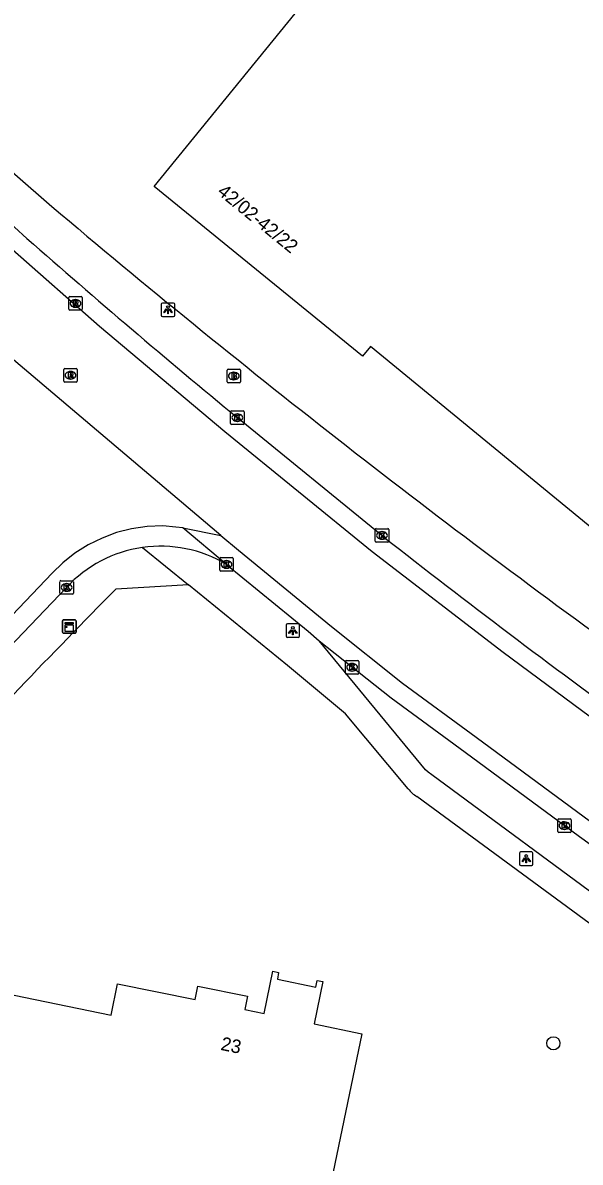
# Model space of a CAD drawing. Extents: x 157692 to 159670, y 381454 to 383289.
# Drawn here: x 157954.5 to 157995.8, y 382846.1 to 382930.6 of the extents above; entities that cross this region are included whole.
import ezdxf

# ---------------------------------------------------------------- set-up
doc = ezdxf.new("R2010")
doc.units = 0
for name, color, linetype in [('IMGEO_Boom', 7, 'Continuous'), ('IMGEO_Brandkraan', 7, 'Continuous'), ('IMGEO_Kast', 7, 'Continuous'), ('IMGEO_Kolk', 7, 'Continuous'), ('IMGEO_Lichtpunt', 7, 'Continuous'), ('IMGEO_Pand', 7, 'Continuous'), ('IMGEO_Pand_nummerreeks', 7, 'Continuous'), ('IMGEO_Rijbaan_lokaal_gesloten', 7, 'Continuous'), ('IMGEO_Rioolput', 7, 'Continuous'), ('IMGEO_Voetpad_open', 7, 'Continuous')]:
    doc.layers.add(name, color=color, linetype=linetype)

msp = doc.modelspace()

# ---------------------------------------------------------------- linework, layer by layer
at = {"layer": 'IMGEO_Boom'}
msp.add_circle((157993.841, 382854.875), 0.489, dxfattribs=at)
at = {"layer": 'IMGEO_Brandkraan'}
for p, q in [((157969.631, 382903.971), (157969.631, 382904.823)), ((157969.706, 382904.897), (157970.558, 382904.897)), ((157970.119, 382904.677), (157970.144, 382904.677)), ((157970.632, 382904.823), (157970.632, 382903.971)), ((157970.558, 382903.897), (157969.706, 382903.897)), ((157970.142, 382904.117), (157970.117, 382904.117))]:
    msp.add_line(p, q, dxfattribs=at)
for points in [[(157969.631, 382903.971), (157969.631, 382904.823)], [(157969.706, 382904.897), (157970.558, 382904.897)], [(157969.979, 382904.597), (157969.979, 382904.197), (157970.192, 382904.197)], [(157970.21, 382904.597), (157969.979, 382904.597)], [(157970.632, 382904.823), (157970.632, 382903.971)], [(157970.558, 382903.897), (157969.706, 382903.897)], [(157970.158, 382904.516), (157970.104, 382904.516), (157970.104, 382904.44)], [(157970.104, 382904.44), (157970.157, 382904.44)], [(157970.166, 382904.364), (157970.104, 382904.364), (157970.104, 382904.283)], [(157970.104, 382904.283), (157970.166, 382904.283)]]:
    msp.add_lwpolyline(points, dxfattribs=at)
for centre, radius, start, end in [((157969.708, 382904.821), 0.0765, 91.55205, 178.44795), ((157969.708, 382904.821), 0.0765, 91.55205, 178.44795), ((157970.214, 382904.452), 0.145, 59.4692, 91.53667), ((157970.239, 382904.499), 0.0922, 285.51372, 58.15012), ((157970.556, 382904.821), 0.0765, 1.55205, 88.44795), ((157970.556, 382904.821), 0.0765, 1.55205, 88.44795), ((157969.708, 382903.973), 0.0765, 181.55205, 268.44795), ((157969.708, 382903.973), 0.0765, 181.55205, 268.44795), ((157970.159, 382904.478), 0.0379, 267.82845, 90.93552), ((157970.167, 382904.323), 0.0404, 269.87594, 90.50774), ((157970.198, 382904.448), 0.251, 268.66757, 293.53466), ((157970.244, 382904.307), 0.105, 301.31148, 78.98903), ((157970.556, 382903.973), 0.0765, 271.55205, 358.44795), ((157970.556, 382903.973), 0.0765, 271.55205, 358.44795)]:
    msp.add_arc(centre, radius, start, end, dxfattribs=at)
for centre, major_axis, ratio, start_param, end_param in [((157970.118, 382904.397), (-0.387, 0.002), 0.722429, 4.712389, 7.853982), ((157970.143, 382904.397), (-0.39, 0.002), 0.717154, 1.570796, 4.712389)]:
    msp.add_ellipse(centre, major_axis=major_axis, ratio=ratio, start_param=start_param, end_param=end_param, dxfattribs=at)
at = {"layer": 'IMGEO_Kast'}
for p, q in [((157957.429, 382885.38), (157957.429, 382886.221)), ((157957.429, 382886.221), (157957.429, 382885.38)), ((157957.504, 382886.305), (157958.345, 382886.305)), ((157958.345, 382886.305), (157957.504, 382886.305)), ((157958.429, 382886.23), (157958.429, 382885.389)), ((157958.429, 382885.389), (157958.429, 382886.23)), ((157958.354, 382885.305), (157957.513, 382885.305)), ((157957.513, 382885.305), (157958.354, 382885.305))]:
    msp.add_line(p, q, dxfattribs=at)
for points in [[(157957.624, 382886.095), (157958.224, 382886.095), (157958.224, 382886.01), (157957.624, 382886.01), (157957.624, 382886.095)], [(157957.624, 382885.92), (157958.224, 382885.92), (157958.224, 382885.431), (157957.624, 382885.431), (157957.624, 382885.92)]]:
    msp.add_lwpolyline(points, dxfattribs=at)
msp.add_circle((157957.708, 382885.769), 0.0377, dxfattribs=at)
for centre, start, end in [((157957.507, 382886.227), 92.4484, 184.28452), ((157957.507, 382886.227), 92.4484, 184.28452), ((157958.351, 382886.227), 2.4484, 94.28452), ((157958.351, 382886.227), 2.4484, 94.28452), ((157957.507, 382885.383), 182.4484, 274.28452), ((157957.507, 382885.383), 182.4484, 274.28452), ((157958.351, 382885.383), 272.4484, 4.28452), ((157958.351, 382885.383), 272.4484, 4.28452)]:
    msp.add_arc(centre, 0.0779, start, end, dxfattribs=at)
at = {"layer": 'IMGEO_Kolk'}
for p, q in [((157969.899, 382900.88), (157969.899, 382901.732)), ((157969.974, 382901.806), (157970.826, 382901.806)), ((157970.387, 382901.586), (157970.412, 382901.586)), ((157970.9, 382901.732), (157970.9, 382900.88)), ((157970.826, 382900.806), (157969.974, 382900.806)), ((157970.41, 382901.026), (157970.385, 382901.026)), ((157980.621, 382892.141), (157980.621, 382892.993)), ((157980.696, 382893.067), (157981.548, 382893.067)), ((157981.109, 382892.847), (157981.134, 382892.847)), ((157981.622, 382892.993), (157981.622, 382892.141)), ((157981.548, 382892.067), (157980.696, 382892.067)), ((157981.132, 382892.287), (157981.107, 382892.287)), ((157969.091, 382889.991), (157969.091, 382890.843)), ((157969.166, 382890.917), (157970.018, 382890.917)), ((157969.579, 382890.697), (157969.604, 382890.697)), ((157970.092, 382890.843), (157970.092, 382889.991)), ((157970.018, 382889.917), (157969.166, 382889.917)), ((157969.602, 382890.137), (157969.577, 382890.137)), ((157957.23, 382888.282), (157957.23, 382889.134)), ((157957.305, 382889.208), (157958.157, 382889.208)), ((157957.718, 382888.988), (157957.743, 382888.988)), ((157958.231, 382889.134), (157958.231, 382888.282)), ((157958.157, 382888.208), (157957.305, 382888.208)), ((157957.741, 382888.428), (157957.716, 382888.428)), ((157978.408, 382882.354), (157978.408, 382883.206)), ((157978.483, 382883.28), (157979.335, 382883.28)), ((157978.896, 382883.06), (157978.921, 382883.06)), ((157979.409, 382883.206), (157979.409, 382882.354)), ((157979.335, 382882.28), (157978.483, 382882.28)), ((157978.919, 382882.5), (157978.894, 382882.5)), ((157994.162, 382870.603), (157994.162, 382871.455)), ((157994.237, 382871.529), (157995.089, 382871.529)), ((157994.673, 382870.749), (157994.648, 382870.749)), ((157994.65, 382871.309), (157994.675, 382871.309)), ((157995.163, 382871.455), (157995.163, 382870.603)), ((157995.089, 382870.529), (157994.237, 382870.529))]:
    msp.add_line(p, q, dxfattribs=at)
for points in [[(157969.899, 382900.88), (157969.899, 382901.732)], [(157969.974, 382901.806), (157970.826, 382901.806)], [(157970.22, 382901.506), (157970.343, 382901.506), (157970.343, 382901.355), (157970.473, 382901.506), (157970.637, 382901.506), (157970.491, 382901.355), (157970.644, 382901.106), (157970.492, 382901.106), (157970.407, 382901.27), (157970.343, 382901.203), (157970.343, 382901.106), (157970.22, 382901.106), (157970.22, 382901.506)], [(157970.9, 382901.732), (157970.9, 382900.88)], [(157970.826, 382900.806), (157969.974, 382900.806)], [(157980.621, 382892.141), (157980.621, 382892.993)], [(157980.696, 382893.067), (157981.548, 382893.067)], [(157980.942, 382892.767), (157981.065, 382892.767), (157981.065, 382892.616), (157981.195, 382892.767), (157981.359, 382892.767), (157981.213, 382892.616), (157981.366, 382892.367), (157981.214, 382892.367), (157981.129, 382892.531), (157981.065, 382892.464), (157981.065, 382892.367), (157980.942, 382892.367), (157980.942, 382892.767)], [(157981.622, 382892.993), (157981.622, 382892.141)], [(157981.548, 382892.067), (157980.696, 382892.067)], [(157969.091, 382889.991), (157969.091, 382890.843)], [(157969.166, 382890.917), (157970.018, 382890.917)], [(157969.412, 382890.617), (157969.535, 382890.617), (157969.535, 382890.466), (157969.665, 382890.617), (157969.829, 382890.617), (157969.683, 382890.466), (157969.836, 382890.217), (157969.684, 382890.217), (157969.599, 382890.381), (157969.535, 382890.314), (157969.535, 382890.217), (157969.412, 382890.217), (157969.412, 382890.617)], [(157970.092, 382890.843), (157970.092, 382889.991)], [(157970.018, 382889.917), (157969.166, 382889.917)], [(157957.23, 382888.282), (157957.23, 382889.134)], [(157957.305, 382889.208), (157958.157, 382889.208)], [(157957.551, 382888.908), (157957.674, 382888.908), (157957.674, 382888.757), (157957.804, 382888.908), (157957.968, 382888.908), (157957.822, 382888.757), (157957.975, 382888.508), (157957.823, 382888.508), (157957.738, 382888.672), (157957.674, 382888.605), (157957.674, 382888.508), (157957.551, 382888.508), (157957.551, 382888.908)], [(157958.231, 382889.134), (157958.231, 382888.282)], [(157958.157, 382888.208), (157957.305, 382888.208)], [(157978.408, 382882.354), (157978.408, 382883.206)], [(157978.483, 382883.28), (157979.335, 382883.28)], [(157978.729, 382882.98), (157978.852, 382882.98), (157978.852, 382882.829), (157978.982, 382882.98), (157979.146, 382882.98), (157979, 382882.829), (157979.153, 382882.58), (157979.001, 382882.58), (157978.916, 382882.744), (157978.852, 382882.677), (157978.852, 382882.58), (157978.729, 382882.58), (157978.729, 382882.98)], [(157979.409, 382883.206), (157979.409, 382882.354)], [(157979.335, 382882.28), (157978.483, 382882.28)], [(157994.162, 382870.603), (157994.162, 382871.455)], [(157994.237, 382871.529), (157995.089, 382871.529)], [(157994.483, 382871.229), (157994.606, 382871.229), (157994.606, 382871.078), (157994.736, 382871.229), (157994.9, 382871.229), (157994.754, 382871.078), (157994.907, 382870.829), (157994.755, 382870.829), (157994.67, 382870.993), (157994.606, 382870.926), (157994.606, 382870.829), (157994.483, 382870.829), (157994.483, 382871.229)], [(157995.163, 382871.455), (157995.163, 382870.603)], [(157995.089, 382870.529), (157994.237, 382870.529)]]:
    msp.add_lwpolyline(points, dxfattribs=at)
for centre, start, end in [((157969.976, 382901.73), 91.55205, 178.44795), ((157969.976, 382901.73), 91.55205, 178.44795), ((157970.824, 382901.73), 1.55205, 88.44795), ((157970.824, 382901.73), 1.55205, 88.44795), ((157969.976, 382900.882), 181.55205, 268.44795), ((157969.976, 382900.882), 181.55205, 268.44795), ((157970.824, 382900.882), 271.55205, 358.44795), ((157970.824, 382900.882), 271.55205, 358.44795), ((157980.698, 382892.991), 91.55205, 178.44795), ((157980.698, 382892.991), 91.55205, 178.44795), ((157981.546, 382892.991), 1.55205, 88.44795), ((157981.546, 382892.991), 1.55205, 88.44795), ((157980.698, 382892.143), 181.55205, 268.44795), ((157980.698, 382892.143), 181.55205, 268.44795), ((157981.546, 382892.143), 271.55205, 358.44795), ((157981.546, 382892.143), 271.55205, 358.44795), ((157969.168, 382890.841), 91.55205, 178.44795), ((157969.168, 382890.841), 91.55205, 178.44795), ((157970.016, 382890.841), 1.55205, 88.44795), ((157970.016, 382890.841), 1.55205, 88.44795), ((157969.168, 382889.993), 181.55205, 268.44795), ((157969.168, 382889.993), 181.55205, 268.44795), ((157970.016, 382889.993), 271.55205, 358.44795), ((157970.016, 382889.993), 271.55205, 358.44795), ((157957.307, 382889.132), 91.55205, 178.44795), ((157957.307, 382889.132), 91.55205, 178.44795), ((157958.155, 382889.132), 1.55205, 88.44795), ((157958.155, 382889.132), 1.55205, 88.44795), ((157957.307, 382888.284), 181.55205, 268.44795), ((157957.307, 382888.284), 181.55205, 268.44795), ((157958.155, 382888.284), 271.55205, 358.44795), ((157958.155, 382888.284), 271.55205, 358.44795), ((157978.485, 382883.204), 91.55205, 178.44795), ((157978.485, 382883.204), 91.55205, 178.44795), ((157979.333, 382883.204), 1.55205, 88.44795), ((157979.333, 382883.204), 1.55205, 88.44795), ((157978.485, 382882.356), 181.55205, 268.44795), ((157978.485, 382882.356), 181.55205, 268.44795), ((157979.333, 382882.356), 271.55205, 358.44795), ((157979.333, 382882.356), 271.55205, 358.44795), ((157994.239, 382871.453), 91.55205, 178.44795), ((157994.239, 382871.453), 91.55205, 178.44795), ((157995.087, 382871.453), 1.55205, 88.44795), ((157995.087, 382871.453), 1.55205, 88.44795), ((157994.239, 382870.605), 181.55205, 268.44795), ((157994.239, 382870.605), 181.55205, 268.44795), ((157995.087, 382870.605), 271.55205, 358.44795), ((157995.087, 382870.605), 271.55205, 358.44795)]:
    msp.add_arc(centre, 0.0765, start, end, dxfattribs=at)
for centre, major_axis, ratio, start_param, end_param in [((157970.386, 382901.306), (-0.387, 0.002), 0.722429, 4.712389, 7.853982), ((157970.411, 382901.306), (-0.39, 0.002), 0.717154, 1.570796, 4.712389), ((157981.108, 382892.567), (-0.387, 0.002), 0.722429, 4.712389, 7.853982), ((157981.133, 382892.567), (-0.39, 0.002), 0.717154, 1.570796, 4.712389), ((157969.578, 382890.417), (-0.387, 0.002), 0.722429, 4.712389, 7.853982), ((157969.603, 382890.417), (-0.39, 0.002), 0.717154, 1.570796, 4.712389), ((157957.717, 382888.708), (-0.387, 0.002), 0.722429, 4.712389, 7.853982), ((157957.742, 382888.708), (-0.39, 0.002), 0.717154, 1.570796, 4.712389), ((157978.895, 382882.78), (-0.387, 0.002), 0.722429, 4.712389, 7.853982), ((157978.92, 382882.78), (-0.39, 0.002), 0.717154, 1.570796, 4.712389), ((157994.649, 382871.029), (-0.387, 0.002), 0.722429, 4.712389, 7.853982), ((157994.674, 382871.029), (-0.39, 0.002), 0.717154, 1.570796, 4.712389)]:
    msp.add_ellipse(centre, major_axis=major_axis, ratio=ratio, start_param=start_param, end_param=end_param, dxfattribs=at)
at = {"layer": 'IMGEO_Lichtpunt'}
for p, q in [((157964.753, 382909.717), (157964.753, 382908.91)), ((157964.753, 382909.717), (157964.753, 382908.91)), ((157965.655, 382909.812), (157964.847, 382909.812)), ((157965.655, 382909.812), (157964.847, 382909.812)), ((157965.749, 382908.91), (157965.749, 382909.717)), ((157965.749, 382908.91), (157965.749, 382909.717)), ((157964.847, 382908.816), (157965.655, 382908.816)), ((157964.847, 382908.816), (157965.655, 382908.816)), ((157974.917, 382885.999), (157974.109, 382885.999)), ((157974.917, 382885.999), (157974.109, 382885.999)), ((157974.015, 382885.904), (157974.015, 382885.097)), ((157974.015, 382885.904), (157974.015, 382885.097)), ((157975.011, 382885.097), (157975.011, 382885.904)), ((157975.011, 382885.097), (157975.011, 382885.904)), ((157974.109, 382885.003), (157974.917, 382885.003)), ((157974.109, 382885.003), (157974.917, 382885.003)), ((157992.231, 382869.073), (157991.423, 382869.073)), ((157992.231, 382869.073), (157991.423, 382869.073)), ((157991.329, 382868.978), (157991.329, 382868.171)), ((157991.329, 382868.978), (157991.329, 382868.171)), ((157992.325, 382868.171), (157992.325, 382868.978)), ((157992.325, 382868.171), (157992.325, 382868.978)), ((157991.423, 382868.077), (157992.231, 382868.077)), ((157991.423, 382868.077), (157992.231, 382868.077))]:
    msp.add_line(p, q, dxfattribs=at)
for points in [[(157965.127, 382909.381), (157965.166, 382909.353), (157964.978, 382909.091), (157964.94, 382909.118), (157965.127, 382909.381)], [(157965.229, 382909.333), (157965.276, 382909.333), (157965.276, 382909.011), (157965.229, 382909.011), (157965.229, 382909.333)], [(157965.339, 382909.353), (157965.377, 382909.38), (157965.564, 382909.118), (157965.525, 382909.09), (157965.339, 382909.353)], [(157974.389, 382885.568), (157974.428, 382885.54), (157974.24, 382885.278), (157974.202, 382885.305), (157974.389, 382885.568)], [(157974.491, 382885.52), (157974.538, 382885.52), (157974.538, 382885.198), (157974.491, 382885.198), (157974.491, 382885.52)], [(157974.601, 382885.54), (157974.639, 382885.567), (157974.826, 382885.305), (157974.787, 382885.277), (157974.601, 382885.54)], [(157991.703, 382868.642), (157991.742, 382868.614), (157991.554, 382868.352), (157991.516, 382868.379), (157991.703, 382868.642)], [(157991.805, 382868.594), (157991.852, 382868.594), (157991.852, 382868.272), (157991.805, 382868.272), (157991.805, 382868.594)], [(157991.915, 382868.614), (157991.953, 382868.641), (157992.14, 382868.379), (157992.101, 382868.351), (157991.915, 382868.614)]]:
    msp.add_lwpolyline(points, dxfattribs=at)
for centre in [(157965.252, 382909.515), (157974.514, 382885.702), (157991.828, 382868.776)]:
    msp.add_circle(centre, 0.0994, dxfattribs=at)
for centre, start, end in [((157964.847, 382909.717), 90, 180), ((157964.847, 382909.717), 90, 180), ((157965.655, 382909.717), 0, 90), ((157965.655, 382909.717), 0, 90), ((157964.847, 382908.91), 180, 270), ((157964.847, 382908.91), 180, 270), ((157965.655, 382908.91), 270, 0), ((157965.655, 382908.91), 270, 360), ((157974.109, 382885.904), 90, 180), ((157974.109, 382885.904), 90, 180), ((157974.917, 382885.904), 0, 90), ((157974.917, 382885.904), 0, 90), ((157974.109, 382885.097), 180, 270), ((157974.109, 382885.097), 180, 270), ((157974.917, 382885.097), 270, 0), ((157974.917, 382885.097), 270, 360), ((157991.423, 382868.978), 90, 180), ((157991.423, 382868.978), 90, 180), ((157992.231, 382868.978), 0, 90), ((157992.231, 382868.978), 0, 90), ((157991.423, 382868.171), 180, 270), ((157991.423, 382868.171), 180, 270), ((157992.231, 382868.171), 270, 0), ((157992.231, 382868.171), 270, 360)]:
    msp.add_arc(centre, 0.0946, start, end, dxfattribs=at)
at = {"layer": 'IMGEO_Pand'}
for points in [[(158038.478, 382938.361), (158042.352, 382935.2), (158029.062, 382918.896), (158028.131, 382919.636), (158002.618, 382888.246), (158000, 382890.395), (157980.271, 382906.593), (157979.681, 382905.869), (157964.22, 382918.47), (157976.54, 382933.586), (157977.089, 382934.26), (157974.105, 382936.692), (157978.786, 382942.436), (157981.771, 382940.004), (157982.497, 382940.895), (157978.893, 382943.833), (157963.579, 382956.314), (157966.738, 382960.19), (157984.096, 382981.488), (158000, 382968.526), (158018.104, 382953.772), (158018.711, 382954.492), (158038.478, 382938.361)], [(157948.829, 382842.792), (157950.141, 382849.171), (157948.605, 382849.475), (157941.394, 382850.973), (157943.012, 382858.844), (157943.373, 382860.608), (157961.041, 382856.974), (157961.512, 382859.289), (157967.255, 382858.12), (157967.469, 382859.126), (157971.14, 382858.363), (157970.958, 382857.383), (157972.397, 382857.093), (157973.04, 382860.22), (157973.461, 382860.14), (157973.364, 382859.639), (157976.217, 382859.044), (157976.322, 382859.548), (157976.742, 382859.462), (157976.092, 382856.319), (157979.643, 382855.588), (157977.22, 382844.036)]]:
    msp.add_lwpolyline(points, dxfattribs=at)
at = {"layer": 'IMGEO_Rijbaan_lokaal_gesloten'}
for points in [[(157954.791, 382914.608), (157952.944, 382916.279), (157952.853, 382916.361), (157949.383, 382919.365)], [(158002.271, 382874.944), (157999.154, 382877.165), (157990.107, 382883.875), (157980.403, 382891.346), (157969.466, 382900.26), (157960.172, 382908.073), (157953.723, 382913.768), (157952.039, 382915.238)], [(157969.183, 382892.563), (157949.562, 382909.167), (157948.201, 382910.349)], [(157981.267, 382892.447), (157970.4, 382901.304)], [(157966.354, 382893.123), (157965.845, 382893.188), (157964.86, 382893.267), (157963.695, 382893.222), (157962.556, 382893.055), (157961.439, 382892.771), (157960.358, 382892.372), (157959.325, 382891.862), (157958.352, 382891.246), (157957.446, 382890.533), (157956.653, 382889.759), (157950.207, 382883.019), (157944.119, 382876.562), (157938.674, 382870.687), (157933.638, 382865.192), (157932.781, 382864.296), (157905.583, 382833.507)], [(157969.589, 382890.418), (157966.354, 382893.123)], [(157966.354, 382893.123), (157969.183, 382892.563)], [(157969.183, 382892.563), (157970.47, 382891.474), (157977.371, 382885.795), (157982.647, 382881.614), (157988.118, 382877.6), (157996.604, 382871.347), (158000.82, 382868.302), (158005.136, 382865.185), (158012.195, 382860.364), (158015.775, 382858.041), (158028.335, 382849.775), (158037.048, 382844.256)], [(157969.589, 382890.418), (157975.639, 382885.461), (157976.46, 382884.731)], [(157903.127, 382828.678), (157904.972, 382830.618), (157906.698, 382832.504), (157933.886, 382863.281), (157934.733, 382864.167), (157939.777, 382869.67), (157945.215, 382875.538), (157951.295, 382881.986), (157957.725, 382888.709)], [(157976.46, 382884.731), (157981.798, 382880.501), (157987.289, 382876.472), (157995.779, 382870.216), (158000, 382867.168), (158004.329, 382864.041)]]:
    msp.add_lwpolyline(points, dxfattribs=at)
for centre, radius, start, end in [((158361.619, 383376.113), 615.22, 228.603018, 230.513162), ((158380.882, 383401.462), 647.139, 231.865406, 233.942457), ((157964.708, 382882.261), 9.505, 98.19171, 137.28341), ((157964.708, 382882.254), 9.512, 59.12661, 98.18285)]:
    msp.add_arc(centre, radius, start, end, dxfattribs=at)
at = {"layer": 'IMGEO_Rioolput'}
for p, q in [((157957.891, 382909.36), (157957.891, 382910.212)), ((157957.966, 382910.286), (157958.818, 382910.286)), ((157958.379, 382910.066), (157958.404, 382910.066)), ((157958.892, 382910.212), (157958.892, 382909.36)), ((157958.818, 382909.286), (157957.966, 382909.286)), ((157958.402, 382909.506), (157958.377, 382909.506)), ((157957.521, 382904.024), (157957.521, 382904.876)), ((157957.596, 382904.95), (157958.448, 382904.95)), ((157958.009, 382904.73), (157958.034, 382904.73)), ((157958.522, 382904.876), (157958.522, 382904.024)), ((157958.448, 382903.95), (157957.596, 382903.95)), ((157958.032, 382904.17), (157958.007, 382904.17))]:
    msp.add_line(p, q, dxfattribs=at)
for points in [[(157957.891, 382909.36), (157957.891, 382910.212)], [(157957.966, 382910.286), (157958.818, 382910.286)], [(157958.48, 382909.984), (157958.228, 382909.986), (157958.228, 382909.586)], [(157958.228, 382909.586), (157958.352, 382909.586), (157958.352, 382909.748), (157958.363, 382909.748)], [(157958.406, 382909.905), (157958.352, 382909.905), (157958.352, 382909.824)], [(157958.352, 382909.824), (157958.404, 382909.824)], [(157958.41, 382909.719), (157958.481, 382909.586), (157958.621, 382909.586), (157958.556, 382909.712)], [(157958.892, 382910.212), (157958.892, 382909.36)], [(157958.818, 382909.286), (157957.966, 382909.286)], [(157957.521, 382904.024), (157957.521, 382904.876)], [(157957.596, 382904.95), (157958.448, 382904.95)], [(157958.11, 382904.648), (157957.858, 382904.65), (157957.858, 382904.25)], [(157958.036, 382904.569), (157957.982, 382904.569), (157957.982, 382904.488)], [(157958.522, 382904.876), (157958.522, 382904.024)], [(157958.448, 382903.95), (157957.596, 382903.95)], [(157957.858, 382904.25), (157957.982, 382904.25), (157957.982, 382904.412), (157957.993, 382904.412)], [(157957.982, 382904.488), (157958.034, 382904.488)], [(157958.04, 382904.383), (157958.111, 382904.25), (157958.251, 382904.25), (157958.186, 382904.376)]]:
    msp.add_lwpolyline(points, dxfattribs=at)
for centre, radius, start, end in [((157957.968, 382910.21), 0.0765, 91.55205, 178.44795), ((157957.968, 382910.21), 0.0765, 91.55205, 178.44795), ((157958.362, 382909.695), 0.0533, 26.02933, 88.69889), ((157958.388, 382910.013), 0.19, 274.7715, 282.96867), ((157958.412, 382909.809), 0.0964, 77.00612, 93.18647), ((157958.426, 382909.866), 0.0378, 276.66336, 79.67722), ((157958.479, 382909.874), 0.109, 350.36119, 89.41601), ((157958.477, 382909.874), 0.112, 277.58423, 350.98172), ((157958.461, 382909.659), 0.108, 29.51342, 73.79051), ((157958.816, 382910.21), 0.0765, 1.55205, 88.44795), ((157958.816, 382910.21), 0.0765, 1.55205, 88.44795), ((157957.968, 382909.362), 0.0765, 181.55205, 268.44795), ((157957.968, 382909.362), 0.0765, 181.55205, 268.44795), ((157958.816, 382909.362), 0.0765, 271.55205, 358.44795), ((157958.816, 382909.362), 0.0765, 271.55205, 358.44795), ((157957.598, 382904.874), 0.0765, 91.55205, 178.44795), ((157957.598, 382904.874), 0.0765, 91.55205, 178.44795), ((157958.042, 382904.473), 0.0964, 77.00612, 93.18647), ((157958.056, 382904.53), 0.0378, 276.66336, 79.67722), ((157958.109, 382904.538), 0.109, 350.36119, 89.41601), ((157958.446, 382904.874), 0.0765, 1.55205, 88.44795), ((157958.446, 382904.874), 0.0765, 1.55205, 88.44795), ((157957.598, 382904.026), 0.0765, 181.55205, 268.44795), ((157957.598, 382904.026), 0.0765, 181.55205, 268.44795), ((157957.992, 382904.359), 0.0533, 26.02933, 88.69889), ((157958.018, 382904.677), 0.19, 274.7715, 282.96867), ((157958.107, 382904.538), 0.112, 277.58423, 350.98172), ((157958.091, 382904.323), 0.108, 29.51342, 73.79051), ((157958.446, 382904.026), 0.0765, 271.55205, 358.44795), ((157958.446, 382904.026), 0.0765, 271.55205, 358.44795)]:
    msp.add_arc(centre, radius, start, end, dxfattribs=at)
for centre, major_axis, ratio, start_param, end_param in [((157958.378, 382909.786), (-0.387, 0.002), 0.722429, 4.712389, 7.853982), ((157958.403, 382909.786), (-0.39, 0.002), 0.717154, 1.570796, 4.712389), ((157958.008, 382904.45), (-0.387, 0.002), 0.722429, 4.712389, 7.853982), ((157958.033, 382904.45), (-0.39, 0.002), 0.717154, 1.570796, 4.712389)]:
    msp.add_ellipse(centre, major_axis=major_axis, ratio=ratio, start_param=start_param, end_param=end_param, dxfattribs=at)
at = {"layer": 'IMGEO_Voetpad_open'}
for points in [[(157951.308, 382921.607), (157956.629, 382916.983)], [(157963.354, 382891.669), (157966.761, 382888.909)], [(157966.761, 382888.909), (157961.376, 382888.585)], [(157983.078, 382873.769), (157978.416, 382879.317), (157974.117, 382882.912), (157966.761, 382888.909)], [(157998.49, 382864.709), (157984.819, 382874.803), (157984.546, 382874.985), (157984.35, 382875.177), (157976.46, 382884.731)], [(157997.332, 382863.184), (157983.722, 382873.199)]]:
    msp.add_lwpolyline(points, dxfattribs=at)
for centre, radius, start, end in [((158413.452, 383456.763), 707.142, 229.758311, 234.181821), ((158493.895, 382363.752), 747.68, 135.416514, 136.988808), ((157984.585, 382874.823), 1.839, 214.96337, 242.01298)]:
    msp.add_arc(centre, radius, start, end, dxfattribs=at)

# ---------------------------------------------------------------- texts
at = {"layer": 'IMGEO_Pand_nummerreeks'}
for s, rotation, p in [('42/02-42/22', 320.81933, (157968.843, 382917.953)), ('23', 348.46296, (157969.111, 382854.39))]:
    msp.add_text(s, height=1, rotation=rotation, dxfattribs=at).set_placement(p)

doc.saveas('drawing.dxf')
